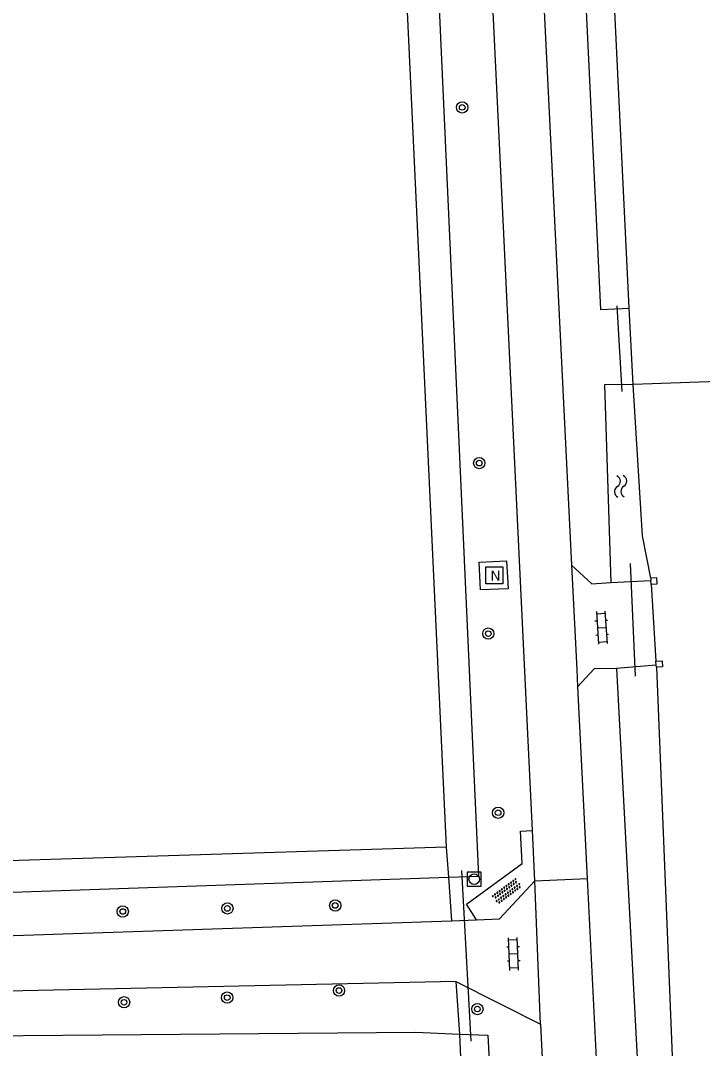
# Model space of a CAD drawing. Extents: x 124000 to 129000, y 395500 to 397503.
# Drawn here: x 125351.7 to 125399.9, y 396709.6 to 396782.3 of the extents above; entities that cross this region are included whole.
import ezdxf

# ---------------------------------------------------------------- set-up
doc = ezdxf.new("R2010")
doc.units = 0
for name, color, linetype in [('gg-afsc-muur', 7, 'Continuous'), ('gg-knt-bronhoudergrens', 7, 'Continuous'), ('gg-knt-verharding', 7, 'Continuous'), ('gg-kntw-bovenkant insteek waterloop', 7, 'Continuous'), ('gg-kwrk-duiker nz buis', 7, 'Continuous'), ('gt-grn-groengrens', 7, 'Continuous'), ('gt-grn-vlakafsluiter', 7, 'Continuous'), ('gt-grn-weggrens', 7, 'Continuous'), ('gt-symb-boom', 7, 'Continuous'), ('gt-symb-klinker verharding', 7, 'Continuous'), ('gt-symb-nortonput', 7, 'Continuous'), ('gt-symb-overige verharding', 7, 'Continuous'), ('gt-symb-rioolschacht', 7, 'Continuous'), ('gt-symb-watersymbool', 7, 'Continuous'), ('gx-grn-maaiveld', 7, 'Continuous')]:
    doc.layers.add(name, color=color, linetype=linetype)

# ---------------------------------------------------------------- blocks, each defined once
blk = doc.blocks.new('gt0-BOOM')
at = {"layer": 'gt-symb-boom'}
for radius in [0.4, 0.2]:
    blk.add_circle((0, 0), radius, dxfattribs=at)
blk = doc.blocks.new('gt0-OVH')
at = {"layer": 'gt-symb-overige verharding'}
for points in [[(-0.972, 0.298), (-0.967, 0.308), (-0.965, 0.319), (-0.966, 0.33), (-0.971, 0.34), (-0.978, 0.348), (-0.988, 0.353), (-0.999, 0.355), (-1.01, 0.354), (-1.02, 0.349), (-1.028, 0.342), (-1.033, 0.332), (-1.035, 0.321), (-1.034, 0.31), (-1.029, 0.3), (-1.022, 0.292), (-1.012, 0.287), (-1.001, 0.285), (-0.99, 0.286), (-0.98, 0.291)], [(-0.872, 0.106), (-0.867, 0.116), (-0.865, 0.126), (-0.866, 0.137), (-0.871, 0.147), (-0.878, 0.156), (-0.888, 0.161), (-0.899, 0.163), (-0.91, 0.162), (-0.92, 0.157), (-0.928, 0.15), (-0.933, 0.14), (-0.935, 0.129), (-0.934, 0.118), (-0.929, 0.108), (-0.922, 0.1), (-0.912, 0.095), (-0.901, 0.092), (-0.89, 0.094), (-0.88, 0.098)], [(-0.772, 0.298), (-0.767, 0.308), (-0.765, 0.319), (-0.766, 0.33), (-0.771, 0.34), (-0.778, 0.348), (-0.788, 0.353), (-0.799, 0.355), (-0.81, 0.354), (-0.82, 0.349), (-0.828, 0.342), (-0.833, 0.332), (-0.835, 0.321), (-0.834, 0.31), (-0.829, 0.3), (-0.822, 0.292), (-0.812, 0.287), (-0.801, 0.285), (-0.79, 0.286), (-0.78, 0.291)], [(-0.672, 0.106), (-0.667, 0.116), (-0.665, 0.126), (-0.666, 0.137), (-0.671, 0.147), (-0.678, 0.156), (-0.688, 0.161), (-0.699, 0.163), (-0.71, 0.162), (-0.72, 0.157), (-0.728, 0.15), (-0.733, 0.14), (-0.735, 0.129), (-0.734, 0.118), (-0.729, 0.108), (-0.722, 0.1), (-0.712, 0.095), (-0.701, 0.092), (-0.69, 0.094), (-0.68, 0.098)], [(-0.572, 0.298), (-0.567, 0.308), (-0.565, 0.319), (-0.566, 0.33), (-0.571, 0.34), (-0.578, 0.348), (-0.588, 0.353), (-0.599, 0.355), (-0.61, 0.354), (-0.62, 0.349), (-0.628, 0.342), (-0.633, 0.332), (-0.635, 0.321), (-0.634, 0.31), (-0.629, 0.3), (-0.622, 0.292), (-0.612, 0.287), (-0.601, 0.285), (-0.59, 0.286), (-0.58, 0.291)], [(-0.472, 0.106), (-0.467, 0.116), (-0.465, 0.126), (-0.466, 0.137), (-0.471, 0.147), (-0.478, 0.156), (-0.488, 0.161), (-0.499, 0.163), (-0.51, 0.162), (-0.52, 0.157), (-0.528, 0.15), (-0.533, 0.14), (-0.535, 0.129), (-0.534, 0.118), (-0.529, 0.108), (-0.522, 0.1), (-0.512, 0.095), (-0.501, 0.092), (-0.49, 0.094), (-0.48, 0.098)], [(-0.372, 0.298), (-0.367, 0.308), (-0.365, 0.319), (-0.366, 0.33), (-0.371, 0.34), (-0.378, 0.348), (-0.388, 0.353), (-0.399, 0.355), (-0.41, 0.354), (-0.42, 0.349), (-0.428, 0.342), (-0.433, 0.332), (-0.435, 0.321), (-0.434, 0.31), (-0.429, 0.3), (-0.422, 0.292), (-0.412, 0.287), (-0.401, 0.285), (-0.39, 0.286), (-0.38, 0.291)], [(-0.272, 0.106), (-0.267, 0.116), (-0.265, 0.126), (-0.266, 0.137), (-0.271, 0.147), (-0.278, 0.156), (-0.288, 0.161), (-0.299, 0.163), (-0.31, 0.162), (-0.32, 0.157), (-0.328, 0.15), (-0.333, 0.14), (-0.335, 0.129), (-0.334, 0.118), (-0.329, 0.108), (-0.322, 0.1), (-0.312, 0.095), (-0.301, 0.092), (-0.29, 0.094), (-0.28, 0.098)], [(-0.172, 0.298), (-0.167, 0.308), (-0.165, 0.319), (-0.166, 0.33), (-0.171, 0.34), (-0.178, 0.348), (-0.188, 0.353), (-0.199, 0.355), (-0.21, 0.354), (-0.22, 0.349), (-0.228, 0.342), (-0.233, 0.332), (-0.235, 0.321), (-0.234, 0.31), (-0.229, 0.3), (-0.222, 0.292), (-0.212, 0.287), (-0.201, 0.285), (-0.19, 0.286), (-0.18, 0.291)], [(-0.072, 0.106), (-0.067, 0.116), (-0.065, 0.126), (-0.066, 0.137), (-0.071, 0.147), (-0.078, 0.156), (-0.088, 0.161), (-0.099, 0.163), (-0.11, 0.162), (-0.12, 0.157), (-0.128, 0.15), (-0.133, 0.14), (-0.135, 0.129), (-0.134, 0.118), (-0.129, 0.108), (-0.122, 0.1), (-0.112, 0.095), (-0.101, 0.092), (-0.09, 0.094), (-0.08, 0.098)], [(0.028, 0.298), (0.033, 0.308), (0.035, 0.319), (0.034, 0.33), (0.029, 0.34), (0.022, 0.348), (0.012, 0.353), (0.001, 0.355), (-0.01, 0.354), (-0.02, 0.349), (-0.028, 0.342), (-0.033, 0.332), (-0.035, 0.321), (-0.034, 0.31), (-0.029, 0.3), (-0.022, 0.292), (-0.012, 0.287), (-0.001, 0.285), (0.01, 0.286), (0.02, 0.291)], [(0.128, 0.106), (0.133, 0.116), (0.135, 0.126), (0.134, 0.137), (0.129, 0.147), (0.122, 0.156), (0.112, 0.161), (0.101, 0.163), (0.09, 0.162), (0.08, 0.157), (0.072, 0.15), (0.067, 0.14), (0.065, 0.129), (0.066, 0.118), (0.071, 0.108), (0.078, 0.1), (0.088, 0.095), (0.099, 0.092), (0.11, 0.094), (0.12, 0.098)], [(0.228, 0.298), (0.233, 0.308), (0.235, 0.319), (0.234, 0.33), (0.229, 0.34), (0.222, 0.348), (0.212, 0.353), (0.201, 0.355), (0.19, 0.354), (0.18, 0.349), (0.172, 0.342), (0.167, 0.332), (0.165, 0.321), (0.166, 0.31), (0.171, 0.3), (0.178, 0.292), (0.188, 0.287), (0.199, 0.285), (0.21, 0.286), (0.22, 0.291)], [(0.328, 0.106), (0.333, 0.116), (0.335, 0.126), (0.334, 0.137), (0.329, 0.147), (0.322, 0.156), (0.312, 0.161), (0.301, 0.163), (0.29, 0.162), (0.28, 0.157), (0.272, 0.15), (0.267, 0.14), (0.265, 0.129), (0.266, 0.118), (0.271, 0.108), (0.278, 0.1), (0.288, 0.095), (0.299, 0.092), (0.31, 0.094), (0.32, 0.098)], [(0.428, 0.298), (0.433, 0.308), (0.435, 0.319), (0.434, 0.33), (0.429, 0.34), (0.422, 0.348), (0.412, 0.353), (0.401, 0.355), (0.39, 0.354), (0.38, 0.349), (0.372, 0.342), (0.367, 0.332), (0.365, 0.321), (0.366, 0.31), (0.371, 0.3), (0.378, 0.292), (0.388, 0.287), (0.399, 0.285), (0.41, 0.286), (0.42, 0.291)], [(0.528, 0.106), (0.533, 0.116), (0.535, 0.126), (0.534, 0.137), (0.529, 0.147), (0.522, 0.156), (0.512, 0.161), (0.501, 0.163), (0.49, 0.162), (0.48, 0.157), (0.472, 0.15), (0.467, 0.14), (0.465, 0.129), (0.466, 0.118), (0.471, 0.108), (0.478, 0.1), (0.488, 0.095), (0.499, 0.092), (0.51, 0.094), (0.52, 0.098)], [(0.628, 0.298), (0.633, 0.308), (0.635, 0.319), (0.634, 0.33), (0.629, 0.34), (0.622, 0.348), (0.612, 0.353), (0.601, 0.355), (0.59, 0.354), (0.58, 0.349), (0.572, 0.342), (0.567, 0.332), (0.565, 0.321), (0.566, 0.31), (0.571, 0.3), (0.578, 0.292), (0.588, 0.287), (0.599, 0.285), (0.61, 0.286), (0.62, 0.291)], [(0.728, 0.106), (0.733, 0.116), (0.735, 0.126), (0.734, 0.137), (0.729, 0.147), (0.722, 0.156), (0.712, 0.161), (0.701, 0.163), (0.69, 0.162), (0.68, 0.157), (0.672, 0.15), (0.667, 0.14), (0.665, 0.129), (0.666, 0.118), (0.671, 0.108), (0.678, 0.1), (0.688, 0.095), (0.699, 0.092), (0.71, 0.094), (0.72, 0.098)], [(0.828, 0.298), (0.833, 0.308), (0.835, 0.319), (0.834, 0.33), (0.829, 0.34), (0.822, 0.348), (0.812, 0.353), (0.801, 0.355), (0.79, 0.354), (0.78, 0.349), (0.772, 0.342), (0.767, 0.332), (0.765, 0.321), (0.766, 0.31), (0.771, 0.3), (0.778, 0.292), (0.788, 0.287), (0.799, 0.285), (0.81, 0.286), (0.82, 0.291)], [(0.928, 0.106), (0.933, 0.116), (0.935, 0.126), (0.934, 0.137), (0.929, 0.147), (0.922, 0.156), (0.912, 0.161), (0.901, 0.163), (0.89, 0.162), (0.88, 0.157), (0.872, 0.15), (0.867, 0.14), (0.865, 0.129), (0.866, 0.118), (0.871, 0.108), (0.878, 0.1), (0.888, 0.095), (0.899, 0.092), (0.91, 0.094), (0.92, 0.098)], [(1.028, 0.298), (1.033, 0.308), (1.035, 0.319), (1.034, 0.33), (1.029, 0.34), (1.022, 0.348), (1.012, 0.353), (1.001, 0.355), (0.99, 0.354), (0.98, 0.349), (0.972, 0.342), (0.967, 0.332), (0.965, 0.321), (0.966, 0.31), (0.971, 0.3), (0.978, 0.292), (0.988, 0.287), (0.999, 0.285), (1.01, 0.286), (1.02, 0.291)], [(-0.972, -0.142), (-0.967, -0.132), (-0.965, -0.121), (-0.966, -0.11), (-0.971, -0.1), (-0.978, -0.092), (-0.988, -0.087), (-0.999, -0.085), (-1.01, -0.086), (-1.02, -0.091), (-1.028, -0.098), (-1.033, -0.108), (-1.035, -0.119), (-1.034, -0.13), (-1.029, -0.14), (-1.022, -0.148), (-1.012, -0.153), (-1.001, -0.155), (-0.99, -0.154), (-0.98, -0.149)], [(-0.872, -0.334), (-0.867, -0.324), (-0.865, -0.314), (-0.866, -0.303), (-0.871, -0.293), (-0.878, -0.284), (-0.888, -0.279), (-0.899, -0.277), (-0.91, -0.278), (-0.92, -0.283), (-0.928, -0.29), (-0.933, -0.3), (-0.935, -0.311), (-0.934, -0.322), (-0.929, -0.332), (-0.922, -0.34), (-0.912, -0.345), (-0.901, -0.348), (-0.89, -0.346), (-0.88, -0.342)], [(-0.772, -0.142), (-0.767, -0.132), (-0.765, -0.121), (-0.766, -0.11), (-0.771, -0.1), (-0.778, -0.092), (-0.788, -0.087), (-0.799, -0.085), (-0.81, -0.086), (-0.82, -0.091), (-0.828, -0.098), (-0.833, -0.108), (-0.835, -0.119), (-0.834, -0.13), (-0.829, -0.14), (-0.822, -0.148), (-0.812, -0.153), (-0.801, -0.155), (-0.79, -0.154), (-0.78, -0.149)], [(-0.672, -0.334), (-0.667, -0.324), (-0.665, -0.314), (-0.666, -0.303), (-0.671, -0.293), (-0.678, -0.284), (-0.688, -0.279), (-0.699, -0.277), (-0.71, -0.278), (-0.72, -0.283), (-0.728, -0.29), (-0.733, -0.3), (-0.735, -0.311), (-0.734, -0.322), (-0.729, -0.332), (-0.722, -0.34), (-0.712, -0.345), (-0.701, -0.348), (-0.69, -0.346), (-0.68, -0.342)], [(-0.572, -0.142), (-0.567, -0.132), (-0.565, -0.121), (-0.566, -0.11), (-0.571, -0.1), (-0.578, -0.092), (-0.588, -0.087), (-0.599, -0.085), (-0.61, -0.086), (-0.62, -0.091), (-0.628, -0.098), (-0.633, -0.108), (-0.635, -0.119), (-0.634, -0.13), (-0.629, -0.14), (-0.622, -0.148), (-0.612, -0.153), (-0.601, -0.155), (-0.59, -0.154), (-0.58, -0.149)], [(-0.472, -0.334), (-0.467, -0.324), (-0.465, -0.314), (-0.466, -0.303), (-0.471, -0.293), (-0.478, -0.284), (-0.488, -0.279), (-0.499, -0.277), (-0.51, -0.278), (-0.52, -0.283), (-0.528, -0.29), (-0.533, -0.3), (-0.535, -0.311), (-0.534, -0.322), (-0.529, -0.332), (-0.522, -0.34), (-0.512, -0.345), (-0.501, -0.348), (-0.49, -0.346), (-0.48, -0.342)], [(-0.372, -0.142), (-0.367, -0.132), (-0.365, -0.121), (-0.366, -0.11), (-0.371, -0.1), (-0.378, -0.092), (-0.388, -0.087), (-0.399, -0.085), (-0.41, -0.086), (-0.42, -0.091), (-0.428, -0.098), (-0.433, -0.108), (-0.435, -0.119), (-0.434, -0.13), (-0.429, -0.14), (-0.422, -0.148), (-0.412, -0.153), (-0.401, -0.155), (-0.39, -0.154), (-0.38, -0.149)], [(-0.272, -0.334), (-0.267, -0.324), (-0.265, -0.314), (-0.266, -0.303), (-0.271, -0.293), (-0.278, -0.284), (-0.288, -0.279), (-0.299, -0.277), (-0.31, -0.278), (-0.32, -0.283), (-0.328, -0.29), (-0.333, -0.3), (-0.335, -0.311), (-0.334, -0.322), (-0.329, -0.332), (-0.322, -0.34), (-0.312, -0.345), (-0.301, -0.348), (-0.29, -0.346), (-0.28, -0.342)], [(-0.172, -0.142), (-0.167, -0.132), (-0.165, -0.121), (-0.166, -0.11), (-0.171, -0.1), (-0.178, -0.092), (-0.188, -0.087), (-0.199, -0.085), (-0.21, -0.086), (-0.22, -0.091), (-0.228, -0.098), (-0.233, -0.108), (-0.235, -0.119), (-0.234, -0.13), (-0.229, -0.14), (-0.222, -0.148), (-0.212, -0.153), (-0.201, -0.155), (-0.19, -0.154), (-0.18, -0.149)], [(-0.072, -0.334), (-0.067, -0.324), (-0.065, -0.314), (-0.066, -0.303), (-0.071, -0.293), (-0.078, -0.284), (-0.088, -0.279), (-0.099, -0.277), (-0.11, -0.278), (-0.12, -0.283), (-0.128, -0.29), (-0.133, -0.3), (-0.135, -0.311), (-0.134, -0.322), (-0.129, -0.332), (-0.122, -0.34), (-0.112, -0.345), (-0.101, -0.348), (-0.09, -0.346), (-0.08, -0.342)], [(0.028, -0.142), (0.033, -0.132), (0.035, -0.121), (0.034, -0.11), (0.029, -0.1), (0.022, -0.092), (0.012, -0.087), (0.001, -0.085), (-0.01, -0.086), (-0.02, -0.091), (-0.028, -0.098), (-0.033, -0.108), (-0.035, -0.119), (-0.034, -0.13), (-0.029, -0.14), (-0.022, -0.148), (-0.012, -0.153), (-0.001, -0.155), (0.01, -0.154), (0.02, -0.149)], [(0.128, -0.334), (0.133, -0.324), (0.135, -0.314), (0.134, -0.303), (0.129, -0.293), (0.122, -0.284), (0.112, -0.279), (0.101, -0.277), (0.09, -0.278), (0.08, -0.283), (0.072, -0.29), (0.067, -0.3), (0.065, -0.311), (0.066, -0.322), (0.071, -0.332), (0.078, -0.34), (0.088, -0.345), (0.099, -0.348), (0.11, -0.346), (0.12, -0.342)], [(0.228, -0.142), (0.233, -0.132), (0.235, -0.121), (0.234, -0.11), (0.229, -0.1), (0.222, -0.092), (0.212, -0.087), (0.201, -0.085), (0.19, -0.086), (0.18, -0.091), (0.172, -0.098), (0.167, -0.108), (0.165, -0.119), (0.166, -0.13), (0.171, -0.14), (0.178, -0.148), (0.188, -0.153), (0.199, -0.155), (0.21, -0.154), (0.22, -0.149)], [(0.328, -0.334), (0.333, -0.324), (0.335, -0.314), (0.334, -0.303), (0.329, -0.293), (0.322, -0.284), (0.312, -0.279), (0.301, -0.277), (0.29, -0.278), (0.28, -0.283), (0.272, -0.29), (0.267, -0.3), (0.265, -0.311), (0.266, -0.322), (0.271, -0.332), (0.278, -0.34), (0.288, -0.345), (0.299, -0.348), (0.31, -0.346), (0.32, -0.342)], [(0.428, -0.142), (0.433, -0.132), (0.435, -0.121), (0.434, -0.11), (0.429, -0.1), (0.422, -0.092), (0.412, -0.087), (0.401, -0.085), (0.39, -0.086), (0.38, -0.091), (0.372, -0.098), (0.367, -0.108), (0.365, -0.119), (0.366, -0.13), (0.371, -0.14), (0.378, -0.148), (0.388, -0.153), (0.399, -0.155), (0.41, -0.154), (0.42, -0.149)], [(0.528, -0.334), (0.533, -0.324), (0.535, -0.314), (0.534, -0.303), (0.529, -0.293), (0.522, -0.284), (0.512, -0.279), (0.501, -0.277), (0.49, -0.278), (0.48, -0.283), (0.472, -0.29), (0.467, -0.3), (0.465, -0.311), (0.466, -0.322), (0.471, -0.332), (0.478, -0.34), (0.488, -0.345), (0.499, -0.348), (0.51, -0.346), (0.52, -0.342)], [(0.628, -0.142), (0.633, -0.132), (0.635, -0.121), (0.634, -0.11), (0.629, -0.1), (0.622, -0.092), (0.612, -0.087), (0.601, -0.085), (0.59, -0.086), (0.58, -0.091), (0.572, -0.098), (0.567, -0.108), (0.565, -0.119), (0.566, -0.13), (0.571, -0.14), (0.578, -0.148), (0.588, -0.153), (0.599, -0.155), (0.61, -0.154), (0.62, -0.149)], [(0.728, -0.334), (0.733, -0.324), (0.735, -0.314), (0.734, -0.303), (0.729, -0.293), (0.722, -0.284), (0.712, -0.279), (0.701, -0.277), (0.69, -0.278), (0.68, -0.283), (0.672, -0.29), (0.667, -0.3), (0.665, -0.311), (0.666, -0.322), (0.671, -0.332), (0.678, -0.34), (0.688, -0.345), (0.699, -0.348), (0.71, -0.346), (0.72, -0.342)], [(0.828, -0.142), (0.833, -0.132), (0.835, -0.121), (0.834, -0.11), (0.829, -0.1), (0.822, -0.092), (0.812, -0.087), (0.801, -0.085), (0.79, -0.086), (0.78, -0.091), (0.772, -0.098), (0.767, -0.108), (0.765, -0.119), (0.766, -0.13), (0.771, -0.14), (0.778, -0.148), (0.788, -0.153), (0.799, -0.155), (0.81, -0.154), (0.82, -0.149)], [(0.928, -0.334), (0.933, -0.324), (0.935, -0.314), (0.934, -0.303), (0.929, -0.293), (0.922, -0.284), (0.912, -0.279), (0.901, -0.277), (0.89, -0.278), (0.88, -0.283), (0.872, -0.29), (0.867, -0.3), (0.865, -0.311), (0.866, -0.322), (0.871, -0.332), (0.878, -0.34), (0.888, -0.345), (0.899, -0.348), (0.91, -0.346), (0.92, -0.342)], [(1.028, -0.142), (1.033, -0.132), (1.035, -0.121), (1.034, -0.11), (1.029, -0.1), (1.022, -0.092), (1.012, -0.087), (1.001, -0.085), (0.99, -0.086), (0.98, -0.091), (0.972, -0.098), (0.967, -0.108), (0.965, -0.119), (0.966, -0.13), (0.971, -0.14), (0.978, -0.148), (0.988, -0.153), (0.999, -0.155), (1.01, -0.154), (1.02, -0.149)]]:
    blk.add_lwpolyline(points, close=True, dxfattribs=at)
blk = doc.blocks.new('gt0-KL1')
at = {"layer": 'gt-symb-klinker verharding'}
for p, q in [((-1.15, 0.3), (1.15, 0.3)), ((-1, -0.3), (-1, 0.3)), ((-0.5, 0.3), (-0.5, 0.45)), ((0, -0.3), (0, 0.3)), ((0.5, 0.3), (0.5, 0.45)), ((1, -0.3), (1, 0.3)), ((-1.15, -0.3), (1.15, -0.3)), ((-0.5, -0.45), (-0.5, -0.3)), ((0.5, -0.45), (0.5, -0.3))]:
    blk.add_line(p, q, dxfattribs=at)
blk = doc.blocks.new('gt0-NPUT')
at = {"layer": 'gt-symb-nortonput'}
blk.add_lwpolyline([(-0.566, -0.608), (-0.566, 0.592), (0.634, 0.592), (0.634, -0.608)], close=True, dxfattribs=at)
blk.add_text('N', height=0.7, dxfattribs=at).set_placement((-0.221, -0.381))
blk = doc.blocks.new('gt0-WA')
at = {"layer": 'gt-symb-watersymbool'}
for centre, start, end in [((-0.323, 0.022), 28.07249, 151.92751), ((0.427, 0.422), 208.07248, 331.92751), ((-0.323, -0.428), 28.07249, 151.92751), ((0.427, -0.028), 208.07248, 331.92751)]:
    blk.add_arc(centre, 0.425, start, end, dxfattribs=at)
blk = doc.blocks.new('gt0-RS')
at = {"layer": 'gt-symb-rioolschacht'}
blk.add_lwpolyline([(-0.5, -0.5), (0.5, -0.5), (0.5, 0.5), (-0.5, 0.5)], close=True, dxfattribs=at)
blk.add_circle((0, 0), 0.375, dxfattribs=at)

msp = doc.modelspace()

# ---------------------------------------------------------------- linework, layer by layer
at = {"layer": 'gg-afsc-muur'}
for p, q in [((125396.243, 396742.871), (125396.255, 396742.705)), ((125396.271, 396742.454), (125396.255, 396742.705)), ((125396.626, 396736.731), (125396.605, 396736.994)), ((125396.638, 396736.581), (125396.626, 396736.731))]:
    msp.add_line(p, q, dxfattribs=at)
for points in [[(125396.271, 396742.454), (125396.687, 396742.479), (125396.661, 396742.899), (125396.243, 396742.871)], [(125396.605, 396736.994), (125397.039, 396737.039), (125397.067, 396736.601), (125396.638, 396736.581)]]:
    msp.add_lwpolyline(points, dxfattribs=at)
at = {"layer": 'gg-knt-bronhoudergrens'}
msp.add_lwpolyline([(125301.966, 396710.123), (125379.64, 396710.772), (125382.722, 396710.631)], dxfattribs=at)
at = {"layer": 'gg-knt-verharding'}
for p, q in [((125386.831, 396820.492), (125390.641, 396743.784)), ((125387.338, 396736.283), (125383.354, 396819.077)), ((125390.641, 396743.784), (125391.007, 396736.416)), ((125393.416, 396742.556), (125396.255, 396742.705)), ((125387.88, 396725.023), (125387.338, 396736.283)), ((125391.007, 396736.416), (125391.068, 396735.199)), ((125396.626, 396736.731), (125393.814, 396736.495)), ((125391.068, 396735.199), (125391.742, 396721.626)), ((125388.05, 396721.48), (125387.88, 396725.023)), ((125391.742, 396721.626), (125395.59, 396644.148)), ((125382.151, 396718.655), (125383.92, 396718.725)), ((125382.456, 396714.366), (125388.45, 396711.34)), ((125388.45, 396711.34), (125391.79, 396643.788))]:
    msp.add_line(p, q, dxfattribs=at)
for points in [[(125386.152, 396742.126), (125384.201, 396742.039), (125384.102, 396744.011), (125386.052, 396744.099), (125386.152, 396742.126)], [(125390.641, 396743.784), (125392.067, 396742.477), (125393.416, 396742.556)], [(125393.814, 396736.495), (125392.238, 396736.464), (125391.068, 396735.199)], [(125383.92, 396718.725), (125383.223, 396719.817), (125387.142, 396722.696), (125387.035, 396724.982), (125387.88, 396725.023)], [(125383.92, 396718.725), (125385.54, 396718.79), (125388.05, 396721.48)], [(125382.456, 396714.366), (125304.808, 396712.684), (125304.735, 396716.058), (125382.151, 396718.655)]]:
    msp.add_lwpolyline(points, dxfattribs=at)
at = {"layer": 'gg-kntw-bovenkant insteek waterloop'}
for p, q in [((125374.92, 396870.51), (125381.782, 396723.854)), ((125394.703, 396761.959), (125390.669, 396846.012)), ((125381.782, 396723.854), (125307.807, 396721.53))]:
    msp.add_line(p, q, dxfattribs=at)
for points in [[(125389.836, 396821.329), (125392.691, 396761.863), (125394.703, 396761.959)], [(125381.932, 396721.737), (125384.081, 396721.811), (125379.717, 396818.05)], [(125395.001, 396756.565), (125392.967, 396756.534), (125393.416, 396742.556)], [(125396.243, 396742.871), (125395.655, 396745.861), (125395.001, 396756.565)], [(125393.814, 396736.495), (125397.796, 396661.452), (125399.43, 396661.298)], [(125396.638, 396736.581), (125398.839, 396682.151), (125399.38, 396677.234)], [(125307.807, 396721.53), (125307.917, 396719.19), (125381.932, 396721.737)], [(125382.722, 396710.631), (125384.724, 396710.562), (125388.393, 396639.873)], [(125382.722, 396710.631), (125385.801, 396639.758), (125385.868, 396624.779)]]:
    msp.add_lwpolyline(points, dxfattribs=at)
at = {"layer": 'gg-kwrk-duiker nz buis'}
for p, q in [((125394.216, 396756.063), (125393.861, 396762.134)), ((125395.169, 396735.939), (125394.798, 396743.913)), ((125383.534, 396710.146), (125382.875, 396722.214))]:
    msp.add_line(p, q, dxfattribs=at)
at = {"layer": 'gt-grn-groengrens'}
for p, q in [((125395.001, 396756.565), (125394.703, 396761.959)), ((125381.932, 396721.737), (125382.151, 396718.655)), ((125382.456, 396714.366), (125382.722, 396710.631))]:
    msp.add_line(p, q, dxfattribs=at)
at = {"layer": 'gt-grn-vlakafsluiter'}
msp.add_line((125381.782, 396723.854), (125381.932, 396721.737), dxfattribs=at)
at = {"layer": 'gt-grn-weggrens'}
for p, q in [((125396.271, 396742.454), (125396.605, 396736.994)), ((125388.05, 396721.48), (125391.742, 396721.626)), ((125388.45, 396711.34), (125388.05, 396721.48))]:
    msp.add_line(p, q, dxfattribs=at)
at = {"layer": 'gx-grn-maaiveld'}
msp.add_lwpolyline([(125448.999, 396750.64), (125436.696, 396756.99), (125431.073, 396757.85), (125395.001, 396756.565)], dxfattribs=at)

# ---------------------------------------------------------------- block references
at = {"layer": 'gt-symb-boom'}
for p in [(125382.911, 396776.162), (125384.117, 396751.009), (125384.758, 396738.953), (125385.453, 396726.29), (125358.918, 396719.304), (125366.311, 396719.521), (125373.935, 396719.73), (125366.299, 396713.213), (125374.203, 396713.715), (125359.009, 396712.885), (125383.984, 396712.406)]:
    msp.add_blockref('gt0-BOOM', p, dxfattribs=at)
at = {"layer": 'gt-symb-klinker verharding'}
for p, rotation in [((125392.776, 396739.376), -86.38792501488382), ((125386.539, 396716.298), 92.23563689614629)]:
    msp.add_blockref('gt0-KL1', p, dxfattribs=dict(at, rotation=rotation))
at = {"layer": 'gt-symb-nortonput'}
msp.add_blockref('gt0-NPUT', (125385.148, 396743.082), dxfattribs=at)
at = {"layer": 'gt-symb-overige verharding', "rotation": 36.789699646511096}
msp.add_blockref('gt0-OVH', (125386.069, 396720.734), dxfattribs=at)
at = {"layer": 'gt-symb-rioolschacht'}
msp.add_blockref('gt0-RS', (125383.761, 396721.59), dxfattribs=at)
at = {"layer": 'gt-symb-watersymbool', "rotation": -87.24916520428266}
msp.add_blockref('gt0-WA', (125394.11, 396749.415), dxfattribs=at)

doc.saveas('drawing.dxf')
